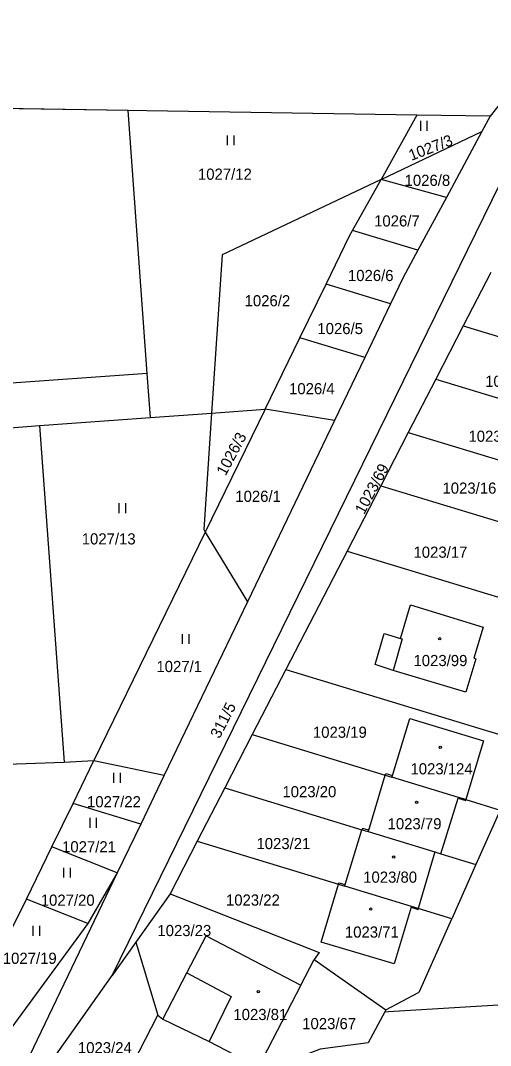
# Model space of a CAD drawing. Extents: x -757266 to -753360, y -1162585 to -1157740.
# Drawn here: x -754463.7 to -754392, y -1160572.6 to -1160416.3 of the extents above; entities that cross this region are included whole.
import ezdxf

# ---------------------------------------------------------------- set-up
doc = ezdxf.new("R2010")
doc.units = 0
for name, color, linetype in [('Hranice kat_území', 7, 'Continuous'), ('Hranice parcel', 7, 'Continuous'), ('Parcelní čísla', 7, 'Continuous'), ('Vnitřní kresba', 7, 'Continuous'), ('Značky budov', 7, 'Continuous'), ('Značky kultur', 7, 'Continuous')]:
    doc.layers.add(name, color=color, linetype=linetype)

msp = doc.modelspace()

# ---------------------------------------------------------------- linework, layer by layer
at = {"layer": 'Hranice kat_území'}
msp.add_lwpolyline([(-754249.72, -1160430.72), (-754269.59, -1160428.41), (-754280.52, -1160427.13), (-754289.45, -1160426.09), (-754298.39, -1160425.05), (-754307.33, -1160424), (-754309.17, -1160423.79), (-754310.81, -1160423.6), (-754312.57, -1160423.37), (-754366.19, -1160416.33), (-754373.8, -1160417.26), (-754377.68, -1160418.81), (-754381.04, -1160420.16), (-754387.27, -1160424.8), (-754392.09, -1160430.91), (-754403.27, -1160430.74), (-754444.48, -1160430.1), (-754447.33, -1160430.06), (-754498.62, -1160429.26), (-754499.2, -1160429.25), (-754561.41, -1160428.29), (-754599.4, -1160427.7)], dxfattribs=at)
at = {"layer": 'Hranice parcel'}
for p, q in [((-754447.33, -1160430.06), (-754498.62, -1160429.26)), ((-754444.41, -1160470.13), (-754447.33, -1160430.06)), ((-754403.27, -1160430.74), (-754408.74, -1160440.55)), ((-754392.09, -1160430.91), (-754403.27, -1160430.74)), ((-754392.09, -1160430.91), (-754393.35, -1160433.25)), ((-754408.74, -1160440.55), (-754393.35, -1160433.25)), ((-754393.35, -1160433.25), (-754398.77, -1160443.3)), ((-754413.07, -1160448.33), (-754408.74, -1160440.55)), ((-754398.77, -1160443.3), (-754408.74, -1160440.55)), ((-754398.77, -1160443.3), (-754403.13, -1160451.37)), ((-754403.13, -1160451.37), (-754413.07, -1160448.33)), ((-754392, -1160454.76), (-754396.19, -1160462.89)), ((-754421.11, -1160464.71), (-754417.11, -1160456.51)), ((-754407.28, -1160459.51), (-754417.11, -1160456.51)), ((-754407.28, -1160459.51), (-754411.22, -1160467.72)), ((-754396.19, -1160462.89), (-754400.39, -1160471.02)), ((-754396.19, -1160462.89), (-754377.69, -1160468.53)), ((-754426.41, -1160475.58), (-754421.11, -1160464.71)), ((-754411.22, -1160467.72), (-754421.11, -1160464.71)), ((-754411.22, -1160467.72), (-754415.83, -1160477.31)), ((-754444.41, -1160470.13), (-754495.38, -1160473.85)), ((-754443.92, -1160476.86), (-754444.41, -1160470.13)), ((-754400.39, -1160471.02), (-754404.59, -1160479.15)), ((-754400.39, -1160471.02), (-754380.33, -1160477.13)), ((-754443.92, -1160476.86), (-754434.58, -1160476.18)), ((-754426.41, -1160475.58), (-754435.55, -1160494.33)), ((-754434.58, -1160476.18), (-754426.41, -1160475.58)), ((-754415.83, -1160477.31), (-754426.41, -1160475.58)), ((-754491.36, -1160480.33), (-754460.83, -1160478.1)), ((-754460.83, -1160478.1), (-754443.92, -1160476.86)), ((-754460.83, -1160478.1), (-754457.08, -1160529.42)), ((-754415.83, -1160477.31), (-754429.11, -1160504.97)), ((-754404.59, -1160479.15), (-754408.78, -1160487.28)), ((-754404.59, -1160479.15), (-754384.66, -1160485.23)), ((-754408.78, -1160487.28), (-754413.91, -1160497.22)), ((-754408.78, -1160487.28), (-754388.63, -1160493.37)), ((-754435.55, -1160494.33), (-754452.54, -1160529.18)), ((-754435.55, -1160494.33), (-754429.11, -1160504.97)), ((-754413.91, -1160497.22), (-754423.24, -1160515.28)), ((-754413.91, -1160497.22), (-754377.05, -1160508.45)), ((-754429.11, -1160504.97), (-754441.81, -1160531.42)), ((-754423.24, -1160515.28), (-754428.37, -1160525.22)), ((-754423.24, -1160515.28), (-754386.1, -1160526.6)), ((-754428.37, -1160525.22), (-754432.57, -1160533.35)), ((-754428.37, -1160525.22), (-754408.1, -1160531.39)), ((-754487.7, -1160530.42), (-754457.08, -1160529.42)), ((-754457.08, -1160529.42), (-754452.54, -1160529.18)), ((-754455.72, -1160535.7), (-754452.54, -1160529.18)), ((-754452.54, -1160529.18), (-754441.81, -1160531.42)), ((-754408.1, -1160531.39), (-754407.07, -1160531.7)), ((-754441.81, -1160531.42), (-754445.38, -1160538.85)), ((-754432.57, -1160533.35), (-754436.76, -1160541.48)), ((-754432.57, -1160533.35), (-754411.65, -1160539.72)), ((-754458.96, -1160542.35), (-754455.72, -1160535.7)), ((-754445.38, -1160538.85), (-754455.72, -1160535.7)), ((-754395.8, -1160535.13), (-754390.59, -1160536.72)), ((-754390.59, -1160536.72), (-754394.27, -1160545.01)), ((-754445.38, -1160538.85), (-754448.96, -1160546.3)), ((-754411.65, -1160539.72), (-754410.68, -1160540.01)), ((-754436.76, -1160541.48), (-754440.89, -1160549.48)), ((-754436.76, -1160541.48), (-754415.23, -1160548.04)), ((-754462.83, -1160550.29), (-754458.96, -1160542.35)), ((-754448.96, -1160546.3), (-754458.96, -1160542.35)), ((-754394.27, -1160545.01), (-754397.95, -1160553.3)), ((-754448.96, -1160546.3), (-754453.44, -1160554)), ((-754415.23, -1160548.04), (-754414.28, -1160548.33)), ((-754404.08, -1160551.43), (-754414.28, -1160548.33)), ((-754440.89, -1160549.48), (-754446.15, -1160556.88)), ((-754465.9, -1160556.58), (-754462.83, -1160550.29)), ((-754453.44, -1160554), (-754462.83, -1160550.29)), ((-754446.15, -1160556.88), (-754449.76, -1160561.97)), ((-754446.15, -1160556.88), (-754442.77, -1160567.99)), ((-754420.97, -1160563.42), (-754418.95, -1160559.49)), ((-754418.95, -1160559.49), (-754408, -1160567.16)), ((-754459.21, -1160575.29), (-754449.76, -1160561.97)), ((-754420.97, -1160563.42), (-754427.5, -1160575.99)), ((-754408, -1160567.16), (-754408.17, -1160567.48)), ((-754442.77, -1160567.99), (-754442, -1160568.59))]:
    msp.add_line(p, q, dxfattribs=at)
for points in [[(-754377.68, -1160418.81), (-754381.04, -1160420.16), (-754387.27, -1160424.8), (-754392.09, -1160430.91)], [(-754449.76, -1160561.97), (-754386.86, -1160433.6), (-754384.22, -1160429.97), (-754378.4, -1160425.59), (-754375.39, -1160424.38)], [(-754403.27, -1160430.74), (-754444.48, -1160430.1), (-754447.33, -1160430.06)], [(-754408.74, -1160440.55), (-754432.97, -1160452.06), (-754434.58, -1160476.18)], [(-754417.11, -1160456.51), (-754413.54, -1160449.18), (-754413.07, -1160448.33)], [(-754403.13, -1160451.37), (-754405.36, -1160455.51), (-754407.28, -1160459.51)], [(-754434.58, -1160476.18), (-754435.77, -1160493.96), (-754435.55, -1160494.33)], [(-754405.77, -1160510.54), (-754404.23, -1160505.44), (-754393.16, -1160508.84), (-754394.58, -1160513.57), (-754394.29, -1160513.66), (-754395.83, -1160518.75), (-754406.88, -1160515.44), (-754409.66, -1160514.55), (-754408.24, -1160509.79), (-754405.77, -1160510.54)], [(-754407.07, -1160531.7), (-754407, -1160531.46), (-754404.34, -1160522.77), (-754393.12, -1160526.17), (-754395.8, -1160535.13)], [(-754410.68, -1160540.01), (-754410.62, -1160539.8), (-754408.1, -1160531.39)], [(-754395.8, -1160535.13), (-754396.95, -1160534.79), (-754407.07, -1160531.7)], [(-754414.28, -1160548.33), (-754414.2, -1160548.09), (-754411.65, -1160539.72)], [(-754410.68, -1160540.01), (-754400.54, -1160543.1), (-754399.6, -1160543.39), (-754394.27, -1160545.01)], [(-754448.96, -1160546.3), (-754464.1, -1160577.82), (-754476.04, -1160586.57), (-754487.71, -1160595.88), (-754500.6, -1160603.7), (-754502.46, -1160604.49)], [(-754404.08, -1160551.43), (-754404.12, -1160551.55), (-754406.73, -1160560.19), (-754417.87, -1160556.84), (-754415.23, -1160548.04)], [(-754440.89, -1160549.48), (-754418.19, -1160558.43), (-754418.95, -1160559.49)], [(-754397.95, -1160553.3), (-754403.06, -1160551.74), (-754404.08, -1160551.43)], [(-754453.44, -1160554), (-754466.33, -1160571.56), (-754471.8, -1160568.69)], [(-754408, -1160567.16), (-754403.01, -1160564.55), (-754402.87, -1160564.37), (-754397.95, -1160553.3)], [(-754442, -1160568.59), (-754438.34, -1160561.55), (-754435.41, -1160555.92), (-754420.97, -1160563.42)], [(-754408.17, -1160567.48), (-754407.62, -1160567.43), (-754376.61, -1160565.55)], [(-754449.38, -1160580.44), (-754445.63, -1160573.54), (-754442.77, -1160567.99)], [(-754442, -1160568.59), (-754434.97, -1160572.01), (-754428.49, -1160575.35)], [(-754408.17, -1160567.48), (-754410.7, -1160572.21), (-754418.01, -1160573.2), (-754421.99, -1160574.72), (-754424.86, -1160577.16), (-754427.5, -1160575.99)]]:
    msp.add_lwpolyline(points, dxfattribs=at)
at = {"layer": 'Vnitřní kresba'}
for p, q in [((-754405.52, -1160510.62), (-754406.88, -1160515.44)), ((-754405.77, -1160510.54), (-754405.52, -1160510.62)), ((-754408.1, -1160531.39), (-754408.02, -1160531.15)), ((-754408.02, -1160531.15), (-754407, -1160531.46)), ((-754399.6, -1160543.39), (-754396.98, -1160534.9)), ((-754396.95, -1160534.79), (-754396.98, -1160534.9)), ((-754396.98, -1160534.9), (-754395.83, -1160535.25)), ((-754395.83, -1160535.25), (-754395.8, -1160535.13)), ((-754411.59, -1160539.51), (-754411.65, -1160539.72)), ((-754410.62, -1160539.8), (-754411.59, -1160539.51)), ((-754400.54, -1160543.1), (-754403.06, -1160551.74)), ((-754415.23, -1160548.04), (-754415.16, -1160547.8)), ((-754415.16, -1160547.8), (-754414.2, -1160548.09)), ((-754404.12, -1160551.55), (-754403.1, -1160551.88)), ((-754403.1, -1160551.88), (-754403.06, -1160551.74)), ((-754438.34, -1160561.55), (-754431.58, -1160565.14)), ((-754431.58, -1160565.14), (-754434.97, -1160572.01))]:
    msp.add_line(p, q, dxfattribs=at)
at = {"layer": 'Značky budov'}
for centre in [(-754399.7968, -1160510.6092), (-754399.7068, -1160527.1492), (-754403.3268, -1160535.5492), (-754406.8068, -1160543.8892), (-754410.3068, -1160551.8292), (-754427.4668, -1160564.4292)]:
    msp.add_circle(centre, 0.175, dxfattribs=at)
at = {"layer": 'Značky kultur'}
for p, q in [((-754402.691, -1160433.14), (-754402.691, -1160431.64)), ((-754401.69, -1160433.14), (-754401.69, -1160431.64)), ((-754432.161, -1160435.36), (-754432.161, -1160433.86)), ((-754431.16, -1160435.36), (-754431.16, -1160433.86)), ((-754448.681, -1160491.43), (-754448.681, -1160489.93)), ((-754447.68, -1160491.43), (-754447.68, -1160489.93)), ((-754439.021, -1160511.39), (-754439.021, -1160509.89)), ((-754438.02, -1160511.39), (-754438.02, -1160509.89)), ((-754449.501, -1160532.55), (-754449.501, -1160531.05)), ((-754448.5, -1160532.55), (-754448.5, -1160531.05)), ((-754453.121, -1160539.43), (-754453.121, -1160537.93)), ((-754452.12, -1160539.43), (-754452.12, -1160537.93)), ((-754457.101, -1160547.02), (-754457.101, -1160545.52)), ((-754456.1, -1160547.02), (-754456.1, -1160545.52)), ((-754461.801, -1160555.89), (-754461.801, -1160554.39)), ((-754460.8, -1160555.89), (-754460.8, -1160554.39))]:
    msp.add_line(p, q, dxfattribs=at)

# ---------------------------------------------------------------- texts
at = {"layer": 'Parcelní čísla'}
for s, rotation, p in [('1027/3', 21, (-754404.13, -1160437.748)), ('1026/3', 62, (-754432.452, -1160485.864)), ('1023/69', 62, (-754411.319, -1160491.749)), ('311/5', 63, (-754433.372, -1160525.935))]:
    msp.add_text(s, height=1.7, rotation=rotation, dxfattribs=at).set_placement(p)
for s, p in [('1027/12', (-754436.666, -1160440.61)), ('1026/8', (-754405.147, -1160441.55)), ('1026/7', (-754409.797, -1160447.74)), ('1026/6', (-754413.787, -1160456.06)), ('1026/2', (-754429.547, -1160459.91)), ('1026/5', (-754418.447, -1160464.15)), ('1023/14', (-754392.86, -1160472.19)), ('1026/4', (-754422.767, -1160473.32)), ('1023/15', (-754395.41, -1160480.57)), ('1023/16', (-754399.37, -1160488.48)), ('1026/1', (-754430.967, -1160489.73)), ('1027/13', (-754454.386, -1160496.22)), ('1023/17', (-754403.79, -1160498.25)), ('1027/1', (-754442.997, -1160515.68)), ('1023/99', (-754403.79, -1160514.77)), ('1023/19', (-754419.13, -1160525.7)), ('1023/124', (-754404.25, -1160531.28)), ('1027/22', (-754453.586, -1160536.3)), ('1023/20', (-754423.78, -1160534.77)), ('1023/79', (-754407.74, -1160539.66)), ('1027/21', (-754457.386, -1160543.17)), ('1023/21', (-754427.74, -1160542.68)), ('1023/80', (-754411.46, -1160547.8)), ('1027/20', (-754460.636, -1160551.31)), ('1023/22', (-754432.39, -1160551.29)), ('1023/23', (-754442.85, -1160555.94)), ('1023/71', (-754414.25, -1160556.17)), ('1027/19', (-754466.426, -1160560.17)), ('1023/81', (-754431.26, -1160568.74)), ('1023/67', (-754420.76, -1160570.13)), ('1023/24', (-754454.97, -1160573.81))]:
    msp.add_text(s, height=1.7, dxfattribs=at).set_placement(p)

doc.saveas('drawing.dxf')
